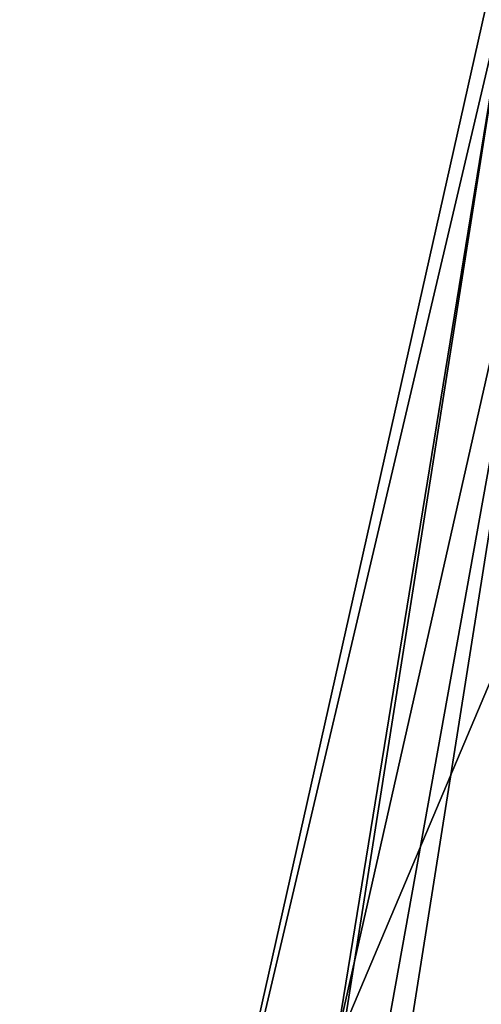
# Model space of a CAD drawing. Header units: millimetres. Extents: x -147 to 294, y -82 to 275.
# Tile 430 of 609: x 174.31 to 178.6, y 234.57 to 243.72. Entities that reach past the tile are written whole.
import ezdxf

# ---------------------------------------------------------------- set-up
doc = ezdxf.new("R2010")
doc.units = ezdxf.units.MM
doc.header["$LTSCALE"] = 67.506716
for name, color, linetype in [('481', 7, 'CONTINUOUS'), ('503', 7, 'CONTINUOUS'), ('557', 7, 'CONTINUOUS'), ('558', 7, 'CONTINUOUS')]:
    doc.layers.add(name, color=color, linetype=linetype)

msp = doc.modelspace()

# ---------------------------------------------------------------- linework, layer by layer
at = {"layer": '481', "linetype": 'CONTINUOUS'}
msp.add_3dface([(180.7472, 227.6596, -8.78), (180.3304, 241.4583, -10.4912), (176.171, 218.2342, -15.5733), (180.7472, 227.6596, -8.78)], dxfattribs=at)
at = {"layer": '503', "linetype": 'CONTINUOUS'}
for points in [[(180.3304, 241.4583, -10.4912), (178.7012, 244.107, -21.0715), (175.5885, 230.2481, -24.0602), (180.3304, 241.4583, -10.4912)], [(176.171, 218.2342, -15.5733), (180.3304, 241.4583, -10.4912), (175.5885, 230.2481, -24.0602), (176.171, 218.2342, -15.5733)]]:
    msp.add_3dface(points, dxfattribs=at)
at = {"layer": '557', "linetype": 'CONTINUOUS'}
for points in [[(179.4951, 244.1441, -22.3706), (192.7815, 240.2614, -27.4084), (175.102, 216.4034, -28.5238), (179.4951, 244.1441, -22.3706)], [(176.3837, 230.39, -25.3276), (179.4951, 244.1441, -22.3706), (175.102, 216.4034, -28.5238), (176.3837, 230.39, -25.3276)], [(175.102, 216.4034, -28.5238), (192.7815, 240.2614, -27.4084), (203.7495, 217.597, -36.6176), (175.102, 216.4034, -28.5238)]]:
    msp.add_3dface(points, dxfattribs=at)
at = {"layer": '558', "linetype": 'CONTINUOUS'}
for points in [[(178.8782, 244.2178, -21.8529), (174.3056, 216.1324, -27.288), (175.5885, 230.2481, -24.0602), (178.8782, 244.2178, -21.8529)], [(174.3056, 216.1324, -27.288), (178.8782, 244.2178, -21.8529), (174.4768, 216.303, -28.0308), (174.3056, 216.1324, -27.288)], [(178.8782, 244.2178, -21.8529), (179.4951, 244.1441, -22.3706), (174.4768, 216.303, -28.0308), (178.8782, 244.2178, -21.8529)], [(178.7012, 244.107, -21.0715), (178.8782, 244.2178, -21.8529), (175.5885, 230.2481, -24.0602), (178.7012, 244.107, -21.0715)], [(179.4951, 244.1441, -22.3706), (176.3837, 230.39, -25.3276), (174.4768, 216.303, -28.0308), (179.4951, 244.1441, -22.3706)]]:
    msp.add_3dface(points, dxfattribs=at)

doc.saveas('drawing.dxf')
